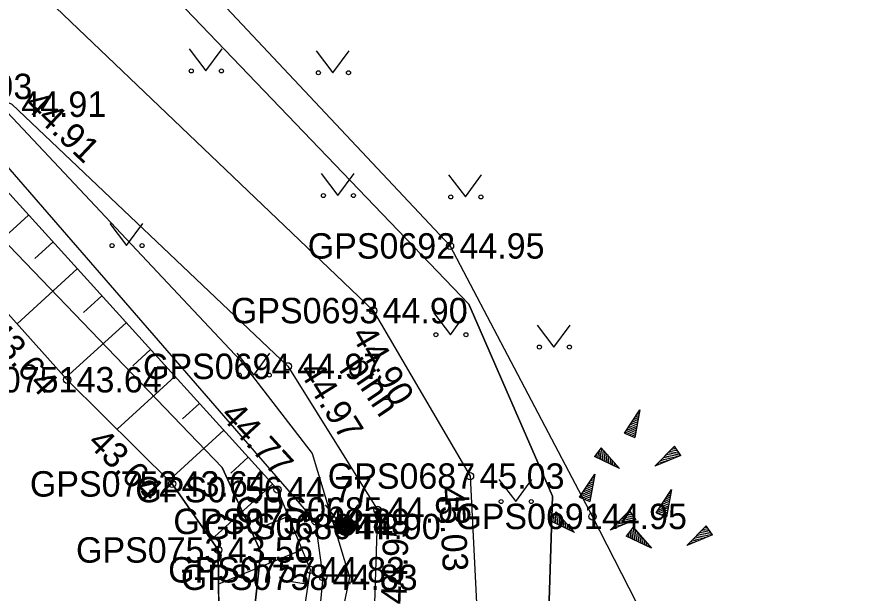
# Model space of a CAD drawing. Extents: x 551623 to 559850, y 6561220 to 6567135.
# Drawn here: x 557255.82 to 557279.16, y 6565686.55 to 6565702.41 of the extents above; entities that cross this region are included whole.
import ezdxf

# ---------------------------------------------------------------- set-up
doc = ezdxf.new("R2010")
doc.units = 0
for name, color, linetype in [('HALJASTUS', 7, 'Continuous'), ('KORGUS-EH2000', 7, 'Continuous'), ('MOOTKORG-EH2000', 7, 'Continuous'), ('MOOTMPUNKT', 7, 'Continuous'), ('MOOTNR', 7, 'Continuous'), ('MOOTPIIR', 7, 'Continuous'), ('MPKAABEL', 7, 'Continuous'), ('PIIR', 7, 'Continuous'), ('POST', 7, 'Continuous'), ('RELJEEF', 7, 'Continuous'), ('TEE', 7, 'Continuous')]:
    doc.layers.add(name, color=color, linetype=linetype)

msp = doc.modelspace()

# ---------------------------------------------------------------- linework, layer by layer
at = {"layer": 'HALJASTUS'}
for p, q in [((557260.56, 6565701.526), (557261.024, 6565700.919)), ((557261.024, 6565700.919), (557261.469, 6565701.526)), ((557264.061, 6565701.477), (557264.525, 6565700.87)), ((557264.525, 6565700.87), (557264.97, 6565701.477)), ((557264.199, 6565698.096), (557264.662, 6565697.489)), ((557264.662, 6565697.489), (557265.108, 6565698.096)), ((557267.71, 6565698.058), (557268.173, 6565697.451)), ((557268.173, 6565697.451), (557268.619, 6565698.058)), ((557258.376, 6565696.717), (557258.839, 6565696.11)), ((557258.839, 6565696.11), (557259.285, 6565696.717)), ((557267.297, 6565694.266), (557267.761, 6565693.659)), ((557267.761, 6565693.659), (557268.206, 6565694.266)), ((557270.149, 6565693.925), (557270.613, 6565693.318)), ((557270.613, 6565693.318), (557271.058, 6565693.925)), ((557261.881, 6565693.152), (557262.345, 6565692.545)), ((557262.345, 6565692.545), (557262.79, 6565693.152)), ((557269.096, 6565689.673), (557269.559, 6565689.066)), ((557269.559, 6565689.066), (557270.005, 6565689.673)), ((557264.31, 6565688.972), (557264.774, 6565688.365)), ((557264.774, 6565688.365), (557265.219, 6565688.972))]:
    msp.add_line(p, q, dxfattribs=at)
msp.add_lwpolyline([(557262.843, 6565683.164), (557264.095, 6565685.362), (557264.256, 6565686.981), (557264.047, 6565688.52), (557253.64, 6565700.494)], dxfattribs=at)
for centre in [(557260.623, 6565700.919), (557261.452, 6565700.919), (557264.124, 6565700.87), (557264.953, 6565700.87), (557264.261, 6565697.489), (557265.09, 6565697.489), (557267.772, 6565697.451), (557268.601, 6565697.451), (557258.438, 6565696.11), (557259.267, 6565696.11), (557267.36, 6565693.659), (557268.188, 6565693.659), (557270.212, 6565693.318), (557271.041, 6565693.318), (557261.944, 6565692.545), (557262.772, 6565692.545), (557269.158, 6565689.066), (557269.987, 6565689.066), (557264.373, 6565688.365), (557265.202, 6565688.365)]:
    msp.add_circle(centre, 0.055, dxfattribs=at)
at = {"layer": 'KORGUS-EH2000'}
for centre in [(557267.75, 6565696.103), (557265.633, 6565694.322), (557263.28, 6565692.788), (557257.203, 6565692.419), (557268.301, 6565689.765), (557260.096, 6565689.551), (557262.999, 6565689.393), (557265.752, 6565688.834)]:
    msp.add_circle(centre, 0.1, dxfattribs=at)
at = {"layer": 'MOOTMPUNKT'}
for centre in [(557267.75, 6565696.103), (557265.633, 6565694.322), (557263.28, 6565692.788), (557257.203, 6565692.419), (557268.301, 6565689.765), (557260.096, 6565689.551), (557262.999, 6565689.393), (557265.752, 6565688.834), (557264.047, 6565688.52), (557271.675, 6565688.656), (557264.889, 6565688.378), (557261.366, 6565687.733), (557263.904, 6565687.185), (557264.256, 6565686.981)]:
    msp.add_circle(centre, 0.1, dxfattribs=at)
at = {"layer": 'MOOTPIIR'}
for points in [[(557245.555, 6565636.1), (557248.099, 6565643.924), (557250.866, 6565649.619), (557254.917, 6565657.021), (557259.196, 6565664.075), (557276.032, 6565682.424), (557273.894, 6565684.311), (557271.675, 6565688.656), (557267.75, 6565696.103), (557253.992, 6565710.741)], [(557245.71, 6565705.182), (557249.523, 6565700.727), (557250.977, 6565699.359), (557257.203, 6565692.419), (557260.096, 6565689.551), (557261.366, 6565687.733), (557261.382, 6565686.012), (557250.878, 6565673.083), (557244.105, 6565664.23), (557238.538, 6565656.275), (557235.208, 6565649.179), (557238.781, 6565648.589), (557235.396, 6565637.24)]]:
    msp.add_lwpolyline(points, dxfattribs=at)
at = {"layer": 'MPKAABEL'}
msp.add_lwpolyline([(557235.047, 6565735.125), (557234.281, 6565734.359), (557231.77, 6565732.551), (557229, 6565729.371), (557228.121, 6565728.559), (557228.07, 6565728.02), (557229.129, 6565727.27), (557229.661, 6565726.85), (557231.346, 6565725.176), (557244.421, 6565711.623), (557261.97, 6565692.96), (557263.956, 6565690.384), (557264.984, 6565686.986), (557264.272, 6565683.559), (557259.573, 6565676.019), (557251.607, 6565666.164), (557246.537, 6565659.579), (557242.919, 6565652.865), (557241, 6565647.102), (557236.37, 6565633.268)], dxfattribs=at)
at = {"layer": 'PIIR'}
for points in [[(557243.52, 6565632.96), (557247.16, 6565644.8), (557251.91, 6565654.93), (557261.04, 6565668.36), (557270.34, 6565682.02), (557270.57, 6565689.21), (557268.27, 6565694.5), (557259.16, 6565704), (557279.1, 6565724.92), (557294.14, 6565740.66), (557309.99, 6565745.61), (557317.31, 6565750.46), (557325.14, 6565760.25), (557327.8, 6565754.21), (557332.2, 6565751.03), (557335.38, 6565742.85), (557342.68, 6565718.78), (557343.81, 6565713.57), (557348.97, 6565696.65), (557352.71, 6565684.51), (557359.39, 6565665.68), (557358.74, 6565665.3), (557279.72, 6565619.27)], [(557235.81, 6565635.09), (557239.68, 6565647.67), (557244.92, 6565658.88), (557253.96, 6565672.24), (557262.21, 6565684.68), (557262.54, 6565687.68), (557261.47, 6565690), (557221.04, 6565732.05), (557230.16, 6565740.29), (557240.48, 6565729.5), (557239.06, 6565725.02), (557259.16, 6565704), (557268.27, 6565694.5), (557270.57, 6565689.21), (557270.34, 6565682.02), (557261.04, 6565668.36), (557251.91, 6565654.93), (557247.16, 6565644.8), (557243.52, 6565632.96)]]:
    msp.add_lwpolyline(points, dxfattribs=at)
msp.add_lwpolyline([(557221.04, 6565732.05), (557261.47, 6565690), (557262.54, 6565687.68), (557262.21, 6565684.68), (557253.96, 6565672.24), (557244.92, 6565658.88), (557239.68, 6565647.67), (557235.81, 6565635.09), (557232.31, 6565621.12), (557216.16, 6565551.43), (557215.43, 6565552.43), (557210.88, 6565558.36), (557206.12, 6565554.71), (557205.13, 6565556), (557165.18, 6565662.77)], close=True, dxfattribs=at)
at = {"layer": 'POST'}
for radius in [0.25, 0.225, 0.2, 0.175, 0.15, 0.125, 0.1, 0.075, 0.05, 0.025]:
    msp.add_circle((557264.889, 6565688.378), radius, dxfattribs=at)
at = {"layer": 'RELJEEF'}
for p, q in [((557256.138, 6565696.948), (557254.485, 6565695.448)), ((557256.81, 6565696.208), (557256.313, 6565695.757)), ((557257.482, 6565695.468), (557255.821, 6565693.959)), ((557258.155, 6565694.727), (557257.655, 6565694.274)), ((557258.827, 6565693.987), (557257.157, 6565692.471)), ((557259.499, 6565693.247), (557259.009, 6565692.802)), ((557260.171, 6565692.506), (557258.576, 6565691.058)), ((557260.844, 6565691.766), (557260.377, 6565691.342)), ((557272.557, 6565690.948), (557272.977, 6565691.588)), ((557272.977, 6565691.588), (557272.837, 6565690.833)), ((557272.852, 6565691.398), (557272.952, 6565691.438)), ((557272.902, 6565691.473), (557272.962, 6565691.498)), ((557272.952, 6565691.548), (557272.972, 6565691.558)), ((557272.657, 6565691.098), (557272.907, 6565691.203)), ((557272.707, 6565691.173), (557272.832, 6565691.228)), ((557272.757, 6565691.248), (557272.927, 6565691.323)), ((557272.807, 6565691.323), (557272.937, 6565691.383)), ((557272.832, 6565691.228), (557272.917, 6565691.263)), ((557261.516, 6565691.026), (557259.999, 6565689.648)), ((557272.557, 6565690.948), (557272.882, 6565691.088)), ((557272.557, 6565690.948), (557272.837, 6565690.833)), ((557272.557, 6565690.948), (557272.557, 6565690.948)), ((557272.607, 6565691.023), (557272.892, 6565691.143)), ((557272.622, 6565690.923), (557272.872, 6565691.028)), ((557272.687, 6565690.893), (557272.862, 6565690.968)), ((557272.757, 6565690.868), (557272.852, 6565690.908)), ((557272.822, 6565690.843), (557272.837, 6565690.848)), ((557271.915, 6565690.547), (557271.73, 6565690.307)), ((557271.87, 6565690.492), (557271.905, 6565690.222)), ((557271.915, 6565690.547), (557272.42, 6565689.977)), ((557271.915, 6565690.547), (557271.96, 6565690.197)), ((557271.915, 6565690.547), (557271.915, 6565690.547)), ((557271.975, 6565690.482), (557272.015, 6565690.172)), ((557273.395, 6565690.042), (557273.935, 6565690.587)), ((557274.025, 6565690.452), (557273.84, 6565690.487)), ((557273.985, 6565690.512), (557273.885, 6565690.532)), ((557273.945, 6565690.572), (557273.925, 6565690.572)), ((557274.105, 6565690.337), (557273.935, 6565690.587)), ((557262.188, 6565690.285), (557261.71, 6565689.851)), ((557272.42, 6565689.977), (557271.73, 6565690.307)), ((557271.74, 6565690.322), (557271.745, 6565690.302)), ((557271.785, 6565690.377), (557271.8, 6565690.277)), ((557271.83, 6565690.437), (557271.855, 6565690.252)), ((557272.035, 6565690.412), (557272.07, 6565690.147)), ((557272.095, 6565690.347), (557272.11, 6565690.207)), ((557272.15, 6565690.277), (557272.18, 6565690.092)), ((557274.105, 6565690.337), (557273.395, 6565690.042)), ((557273.77, 6565690.197), (557273.585, 6565690.232)), ((557273.72, 6565690.257), (557273.63, 6565690.277)), ((557273.935, 6565690.267), (557273.67, 6565690.317)), ((557274.02, 6565690.302), (557273.715, 6565690.362)), ((557273.855, 6565690.232), (557273.72, 6565690.257)), ((557274.105, 6565690.337), (557273.755, 6565690.402)), ((557274.065, 6565690.392), (557273.8, 6565690.447)), ((557274.105, 6565690.337), (557274.105, 6565690.337)), ((557272.11, 6565690.207), (557272.125, 6565690.117)), ((557272.21, 6565690.212), (557272.23, 6565690.067)), ((557272.27, 6565690.142), (557272.285, 6565690.042)), ((557272.33, 6565690.077), (557272.34, 6565690.012)), ((557272.39, 6565690.007), (557272.395, 6565689.987)), ((557273.435, 6565690.057), (557273.42, 6565690.062)), ((557273.52, 6565690.092), (557273.46, 6565690.107)), ((557273.605, 6565690.127), (557273.5, 6565690.147)), ((557273.685, 6565690.162), (557273.545, 6565690.192)), ((557271.32, 6565689.182), (557271.74, 6565689.822)), ((557271.74, 6565689.822), (557271.6, 6565689.067)), ((557271.715, 6565689.782), (557271.735, 6565689.792)), ((557262.86, 6565689.545), (557261.171, 6565688.011)), ((557271.52, 6565689.482), (557271.69, 6565689.557)), ((557271.57, 6565689.557), (557271.7, 6565689.617)), ((557271.615, 6565689.632), (557271.715, 6565689.672)), ((557271.665, 6565689.707), (557271.725, 6565689.732)), ((557271.32, 6565689.182), (557271.645, 6565689.322)), ((557271.37, 6565689.257), (557271.655, 6565689.377)), ((557271.42, 6565689.332), (557271.67, 6565689.437)), ((557271.47, 6565689.407), (557271.595, 6565689.462)), ((557271.595, 6565689.462), (557271.68, 6565689.497)), ((557273.433, 6565688.757), (557273.853, 6565689.397)), ((557273.853, 6565689.397), (557273.713, 6565688.642)), ((557273.778, 6565689.282), (557273.838, 6565689.307)), ((557273.828, 6565689.357), (557273.848, 6565689.367)), ((557271.32, 6565689.182), (557271.6, 6565689.067)), ((557271.32, 6565689.182), (557271.32, 6565689.182)), ((557271.385, 6565689.157), (557271.635, 6565689.262)), ((557271.45, 6565689.127), (557271.625, 6565689.202)), ((557271.52, 6565689.102), (557271.615, 6565689.142)), ((557271.585, 6565689.077), (557271.6, 6565689.082)), ((557273.633, 6565689.057), (557273.803, 6565689.132)), ((557273.683, 6565689.132), (557273.813, 6565689.192)), ((557273.708, 6565689.037), (557273.793, 6565689.072)), ((557273.728, 6565689.207), (557273.828, 6565689.247)), ((557273.433, 6565688.757), (557273.758, 6565688.897)), ((557273.483, 6565688.832), (557273.768, 6565688.952)), ((557273.498, 6565688.732), (557273.748, 6565688.837)), ((557273.533, 6565688.907), (557273.783, 6565689.012)), ((557273.583, 6565688.982), (557273.708, 6565689.037)), ((557263.3, 6565688.658), (557262.698, 6565688.411)), ((557270.678, 6565688.781), (557270.493, 6565688.541)), ((557270.548, 6565688.611), (557270.563, 6565688.511)), ((557270.593, 6565688.671), (557270.618, 6565688.486)), ((557270.633, 6565688.726), (557270.668, 6565688.456)), ((557270.678, 6565688.781), (557271.183, 6565688.211)), ((557270.678, 6565688.781), (557270.723, 6565688.431)), ((557270.678, 6565688.781), (557270.678, 6565688.781)), ((557270.738, 6565688.716), (557270.778, 6565688.406)), ((557270.798, 6565688.646), (557270.833, 6565688.381)), ((557272.158, 6565688.276), (557272.698, 6565688.821)), ((557272.783, 6565688.536), (557272.478, 6565688.596)), ((557272.868, 6565688.571), (557272.518, 6565688.636)), ((557272.828, 6565688.626), (557272.563, 6565688.681)), ((557272.788, 6565688.686), (557272.603, 6565688.721)), ((557272.748, 6565688.746), (557272.648, 6565688.766)), ((557272.708, 6565688.806), (557272.688, 6565688.806)), ((557272.868, 6565688.571), (557272.698, 6565688.821)), ((557273.433, 6565688.757), (557273.713, 6565688.642)), ((557273.433, 6565688.757), (557273.433, 6565688.757)), ((557273.563, 6565688.702), (557273.738, 6565688.777)), ((557273.633, 6565688.677), (557273.728, 6565688.717)), ((557273.698, 6565688.652), (557273.713, 6565688.657)), ((557271.183, 6565688.211), (557270.493, 6565688.541)), ((557270.503, 6565688.556), (557270.508, 6565688.536)), ((557270.858, 6565688.581), (557270.873, 6565688.441)), ((557270.873, 6565688.441), (557270.888, 6565688.351)), ((557270.913, 6565688.511), (557270.943, 6565688.326)), ((557270.973, 6565688.446), (557270.993, 6565688.301)), ((557271.033, 6565688.376), (557271.048, 6565688.276)), ((557272.868, 6565688.571), (557272.158, 6565688.276)), ((557272.368, 6565688.361), (557272.263, 6565688.381)), ((557272.448, 6565688.396), (557272.308, 6565688.426)), ((557272.533, 6565688.431), (557272.348, 6565688.466)), ((557272.483, 6565688.491), (557272.393, 6565688.511)), ((557272.698, 6565688.501), (557272.433, 6565688.551)), ((557272.618, 6565688.466), (557272.483, 6565688.491)), ((557272.868, 6565688.571), (557272.868, 6565688.571)), ((557274.27, 6565687.851), (557274.81, 6565688.396)), ((557274.82, 6565688.381), (557274.8, 6565688.381)), ((557274.98, 6565688.146), (557274.81, 6565688.396)), ((557271.093, 6565688.311), (557271.103, 6565688.246)), ((557271.153, 6565688.241), (557271.158, 6565688.221)), ((557272.198, 6565688.291), (557272.183, 6565688.296)), ((557272.283, 6565688.326), (557272.223, 6565688.341)), ((557272.791, 6565688.356), (557272.606, 6565688.116)), ((557272.616, 6565688.131), (557272.621, 6565688.111)), ((557272.661, 6565688.186), (557272.676, 6565688.086)), ((557272.706, 6565688.246), (557272.731, 6565688.061)), ((557272.746, 6565688.301), (557272.781, 6565688.031)), ((557272.791, 6565688.356), (557273.296, 6565687.786)), ((557272.791, 6565688.356), (557272.836, 6565688.006)), ((557272.791, 6565688.356), (557272.791, 6565688.356)), ((557272.851, 6565688.291), (557272.891, 6565687.981)), ((557272.911, 6565688.221), (557272.946, 6565687.956)), ((557272.971, 6565688.156), (557272.986, 6565688.016)), ((557274.98, 6565688.146), (557274.27, 6565687.851)), ((557274.81, 6565688.076), (557274.545, 6565688.126)), ((557274.895, 6565688.111), (557274.59, 6565688.171)), ((557274.98, 6565688.146), (557274.63, 6565688.211)), ((557274.94, 6565688.201), (557274.675, 6565688.256)), ((557274.9, 6565688.261), (557274.715, 6565688.296)), ((557274.86, 6565688.321), (557274.76, 6565688.341)), ((557274.98, 6565688.146), (557274.98, 6565688.146)), ((557273.296, 6565687.786), (557272.606, 6565688.116)), ((557272.986, 6565688.016), (557273.001, 6565687.926)), ((557273.026, 6565688.086), (557273.056, 6565687.901)), ((557273.086, 6565688.021), (557273.106, 6565687.876)), ((557273.146, 6565687.951), (557273.161, 6565687.851)), ((557274.395, 6565687.901), (557274.335, 6565687.916)), ((557274.48, 6565687.936), (557274.375, 6565687.956)), ((557274.56, 6565687.971), (557274.42, 6565688.001)), ((557274.645, 6565688.006), (557274.46, 6565688.041)), ((557274.595, 6565688.066), (557274.505, 6565688.086)), ((557274.73, 6565688.041), (557274.595, 6565688.066)), ((557263.679, 6565687.733), (557261.375, 6565686.788)), ((557273.206, 6565687.886), (557273.216, 6565687.821)), ((557273.266, 6565687.816), (557273.271, 6565687.796)), ((557274.31, 6565687.866), (557274.295, 6565687.871)), ((557263.841, 6565686.782), (557263.1, 6565686.897))]:
    msp.add_line(p, q, dxfattribs=at)
for points in [[(557237.349, 6565648.232), (557240.953, 6565654.802), (557246.628, 6565663.155), (557253.13, 6565671.991), (557262.868, 6565683.997), (557263.672, 6565685.69), (557263.904, 6565687.185), (557262.999, 6565689.393), (557252.498, 6565700.957), (557251.236, 6565701.233), (557249.523, 6565700.727)], [(557235.208, 6565649.179), (557238.538, 6565656.275), (557244.105, 6565664.23), (557250.878, 6565673.083), (557261.382, 6565686.111), (557261.366, 6565687.733), (557260.096, 6565689.551), (557257.203, 6565692.419), (557250.977, 6565699.359)]]:
    msp.add_lwpolyline(points, dxfattribs=at)
at = {"layer": 'TEE'}
for points in [[(557245.71, 6565705.182), (557247.584, 6565706.582), (557249.267, 6565708.479), (557252.003, 6565707.327), (557265.633, 6565694.322), (557268.301, 6565689.765), (557268.577, 6565684.249), (557266.725, 6565681.019), (557263.662, 6565675.713), (557255.711, 6565666.92), (557250.357, 6565660.24), (557245.577, 6565652.463), (557242.626, 6565646.143), (557239.727, 6565637.23), (557236.245, 6565623.922), (557233.514, 6565609.814)], [(557248.534, 6565700.315), (557250.588, 6565701.541), (557252.561, 6565701.428), (557255.675, 6565700.004), (557263.28, 6565692.788), (557265.752, 6565688.834), (557265.619, 6565684.843), (557264.354, 6565681.784), (557261.608, 6565677.494), (557253.875, 6565668.497), (557248.431, 6565661.461), (557243.679, 6565653.861), (557240.62, 6565646.869), (557237.728, 6565637.954), (557234.239, 6565624.488), (557231.922, 6565613.779)]]:
    msp.add_lwpolyline(points, dxfattribs=at)

# ---------------------------------------------------------------- texts
at = {"layer": 'KORGUS-EH2000'}
for s, rotation, p in [(' 44.91', 316.505, (557255.796, 6565700.131)), (' 43.64', 311.8981, (557254.745, 6565693.857)), (' 44.90', 300.347, (557264.878, 6565693.88)), (' 44.97', 302.0115, (557263.429, 6565692.881)), (' 44.77', 312.2406, (557261.221, 6565691.615)), (' 43.64', 315.2537, (557257.548, 6565690.837)), (' 45.03', 272.8652, (557267.427, 6565689.722)), (' 44.95', 88.0814, (557266.532, 6565685.967))]:
    msp.add_text(s, height=0.7, rotation=rotation, dxfattribs=at).set_placement(p)
msp.add_text(' 44.95', height=0.7, dxfattribs=at).set_placement((557267.75, 6565695.753))
at = {"layer": 'MOOTKORG-EH2000'}
for s, p in [(' 44.93', (557253.64, 6565700.144)), (' 44.91', (557255.675, 6565699.654)), (' 44.95', (557267.75, 6565695.753)), (' 44.90', (557265.633, 6565693.972)), (' 44.97', (557263.28, 6565692.438)), (' 43.64', (557257.203, 6565692.069)), (' 45.03', (557268.301, 6565689.416)), (' 43.64', (557260.096, 6565689.201)), (' 44.77', (557262.999, 6565689.043)), (' 44.95', (557265.752, 6565688.484)), (' 44.89', (557264.047, 6565688.17)), (' 44.95', (557271.675, 6565688.306)), (' 44.90', (557264.889, 6565688.028)), (' 43.56', (557261.366, 6565687.383)), (' 44.83', (557263.904, 6565686.836)), (' 44.83', (557264.256, 6565686.631))]:
    msp.add_text(s, height=0.7, dxfattribs=at).set_placement(p)
at = {"layer": 'MOOTNR'}
for s, p in [('GPS0692 ', (557263.83, 6565695.753)), ('GPS0693 ', (557261.714, 6565693.972)), ('GPS0694 ', (557259.291, 6565692.438)), ('GPS0751 ', (557253.424, 6565692.069)), ('GPS0687 ', (557264.381, 6565689.416)), ('GPS0752 ', (557256.176, 6565689.201)), ('GPS0756 ', (557259.079, 6565689.043)), ('GPS0685 ', (557261.833, 6565688.484)), ('GPS0755 ', (557260.127, 6565688.17)), ('GPS0691 ', (557267.895, 6565688.306)), ('GPS0686 ', (557260.969, 6565688.028)), ('GPS0753 ', (557257.446, 6565687.383)), ('GPS0757 ', (557259.984, 6565686.836)), ('GPS0758 ', (557260.336, 6565686.631))]:
    msp.add_text(s, height=0.7, dxfattribs=at).set_placement(p)
at = {"layer": 'POST'}
msp.add_text(' TP', height=0.7, dxfattribs=at).set_placement((557264.889, 6565688.028))
at = {"layer": 'TEE'}
msp.add_text('pinn', height=0.7, rotation=303.901, dxfattribs=at).set_placement((557264.848, 6565692.81))

doc.saveas('drawing.dxf')
